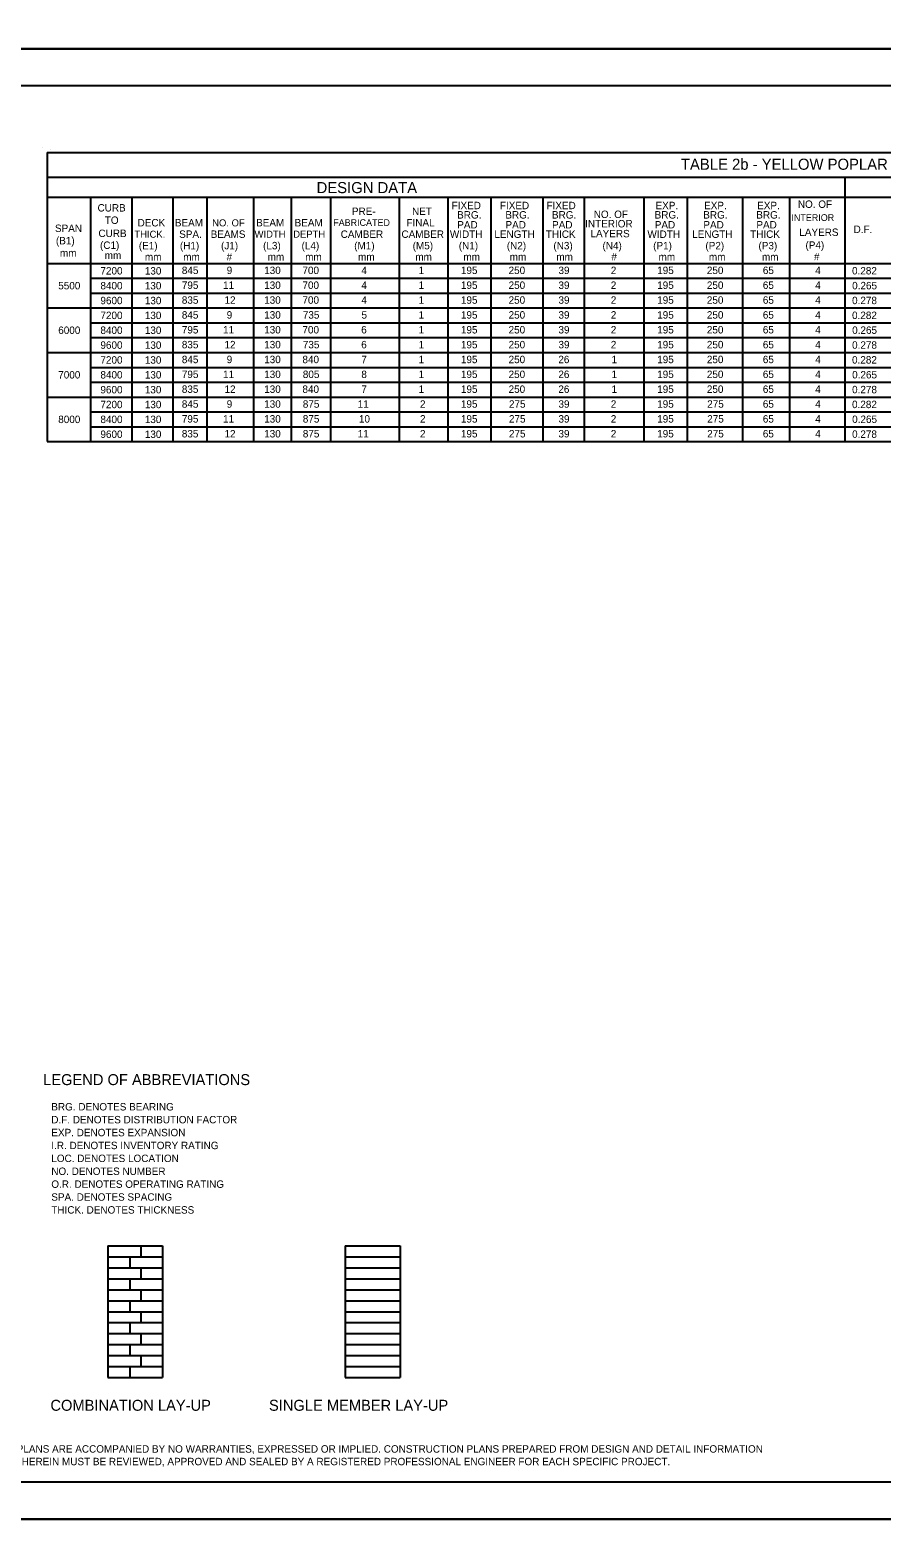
# Model space of a CAD drawing. Extents: x -5022 to -159, y 1126 to 7226.
# Drawn here: x -4612 to -4268, y 2900 to 3509 of the extents above; entities that cross this region are included whole.
import ezdxf

# ---------------------------------------------------------------- set-up
doc = ezdxf.new("R2010")
doc.units = 0
for name, color, linetype in [('2', 7, 'Continuous'), ('3', 7, 'Continuous'), ('PLT-BNDY', 7, 'Continuous')]:
    doc.layers.add(name, color=color, linetype=linetype)

msp = doc.modelspace()

# ---------------------------------------------------------------- linework, layer by layer
at = {"layer": '2'}
for p, q in [((-3855.13, 3486.81), (-4641.13, 3486.81)), ((-4607.45, 3461.87), (-4607.45, 3461.87)), ((-4604.05, 3461.29), (-4604.05, 3461.29)), ((-4580.97, 3018.24), (-4580.97, 2965.09)), ((-4580.97, 3018.24), (-4558.83, 3018.24)), ((-4567.69, 3018.24), (-4567.69, 3013.81)), ((-4558.83, 3018.24), (-4558.83, 2965.09)), ((-4485.04, 3018.24), (-4485.04, 2965.09)), ((-4485.04, 3018.24), (-4462.9, 3018.24)), ((-4462.9, 3018.24), (-4462.9, 2965.09)), ((-4580.97, 3013.81), (-4558.83, 3013.81)), ((-4580.97, 3009.38), (-4558.83, 3009.38)), ((-4572.11, 3013.81), (-4572.11, 3009.38)), ((-4567.69, 3009.38), (-4567.69, 3004.95)), ((-4485.04, 3013.81), (-4462.9, 3013.81)), ((-4485.04, 3009.38), (-4462.9, 3009.38)), ((-4580.97, 3004.95), (-4558.83, 3004.95)), ((-4572.11, 3004.95), (-4572.11, 3000.52)), ((-4485.04, 3004.95), (-4462.9, 3004.95)), ((-4580.97, 3000.52), (-4558.83, 3000.52)), ((-4567.69, 3000.52), (-4567.69, 2996.09)), ((-4485.04, 3000.52), (-4462.9, 3000.52)), ((-4580.97, 2996.09), (-4558.83, 2996.09)), ((-4580.97, 2991.66), (-4558.83, 2991.66)), ((-4572.11, 2996.09), (-4572.11, 2991.66)), ((-4567.69, 2991.66), (-4567.69, 2987.23)), ((-4485.04, 2996.09), (-4462.9, 2996.09)), ((-4485.04, 2991.66), (-4462.9, 2991.66)), ((-4580.97, 2987.23), (-4558.83, 2987.23)), ((-4572.11, 2987.23), (-4572.11, 2982.8)), ((-4485.04, 2987.23), (-4462.9, 2987.23)), ((-4580.97, 2982.8), (-4558.83, 2982.8)), ((-4580.97, 2978.37), (-4558.83, 2978.37)), ((-4572.11, 2978.37), (-4572.11, 2973.94)), ((-4567.69, 2982.8), (-4567.69, 2978.37)), ((-4485.04, 2982.8), (-4462.9, 2982.8)), ((-4485.04, 2978.37), (-4462.9, 2978.37)), ((-4580.97, 2973.94), (-4558.83, 2973.94)), ((-4567.69, 2973.94), (-4567.69, 2969.51)), ((-4485.04, 2973.94), (-4462.9, 2973.94)), ((-4580.97, 2969.51), (-4558.83, 2969.51)), ((-4572.11, 2969.51), (-4572.11, 2965.09)), ((-4485.04, 2969.51), (-4462.9, 2969.51)), ((-4580.97, 2965.09), (-4558.83, 2965.09)), ((-4485.04, 2965.09), (-4462.9, 2965.09)), ((-3855.13, 2922.81), (-4641.13, 2922.81))]:
    msp.add_line(p, q, dxfattribs=at)
at = {"layer": '3'}
for p, q in [((-4605.48, 3459.9), (-4605.48, 3343.1)), ((-4605.48, 3459.9), (-3891.16, 3459.9)), ((-4605.48, 3449.98), (-3891.16, 3449.98)), ((-4283.23, 3449.98), (-4283.23, 3343.1)), ((-4605.48, 3441.91), (-3891.16, 3441.91)), ((-4588, 3441.91), (-4588, 3343.1)), ((-4571.21, 3441.91), (-4571.21, 3343.1)), ((-4554.64, 3441.91), (-4554.64, 3343.1)), ((-4541.01, 3441.91), (-4541.01, 3343.1)), ((-4522.16, 3441.91), (-4522.16, 3343.1)), ((-4506.86, 3441.91), (-4506.86, 3343.1)), ((-4491.06, 3441.91), (-4491.06, 3343.1)), ((-4463.35, 3441.91), (-4463.35, 3343.1)), ((-4443.65, 3441.91), (-4443.65, 3343.1)), ((-4426.19, 3441.91), (-4426.19, 3343.1)), ((-4405.19, 3441.91), (-4405.19, 3343.1)), ((-4388.55, 3441.91), (-4388.55, 3343.1)), ((-4364.41, 3441.91), (-4364.41, 3343.1)), ((-4346.92, 3441.91), (-4346.92, 3343.1)), ((-4324.61, 3441.91), (-4324.61, 3343.1)), ((-4305.56, 3441.91), (-4305.56, 3343.1)), ((-4605.48, 3415.1), (-3891.16, 3415.1)), ((-4588, 3409.1), (-3891.16, 3409.1)), ((-4588, 3403.1), (-3891.16, 3403.1)), ((-4605.48, 3397.1), (-3891.16, 3397.1)), ((-4588, 3391.1), (-3891.16, 3391.1)), ((-4588, 3385.1), (-3891.16, 3385.1)), ((-4605.48, 3379.09), (-3891.16, 3379.1)), ((-4588, 3373.09), (-3891.16, 3373.1)), ((-4588, 3367.1), (-3891.16, 3367.1)), ((-4605.48, 3361.1), (-3891.16, 3361.1)), ((-4588, 3355.1), (-3891.16, 3355.1)), ((-4588, 3349.1), (-3891.16, 3349.1)), ((-4605.48, 3343.1), (-3891.16, 3343.1))]:
    msp.add_line(p, q, dxfattribs=at)
at = {"layer": 'PLT-BNDY'}
for points in [[(-4681.13, 4095.81), (-3840.13, 4095.81), (-3840.13, 3501.81), (-4681.13, 3501.81)], [(-4681.13, 3501.81), (-3840.13, 3501.81), (-3840.13, 2907.81), (-4681.13, 2907.81)], [(-4681.13, 2907.81), (-3840.13, 2907.81), (-3840.13, 2313.81), (-4681.13, 2313.81)]]:
    msp.add_lwpolyline(points, close=True, dxfattribs=at)

# ---------------------------------------------------------------- texts
at = {"layer": '2'}
for s, height, p in [('TABLE 2b - YELLOW POPLAR - SINGLE MEMBER LAY-UP  (L2)', 4.4793, (-4349.48, 3452.91)), ('DESIGN DATA', 4.4793, (-4496.64, 3443.47)), ('CURB', 3, (-4585.11, 3436.04)), ('PRE-', 3, (-4482.38, 3434.65)), ('NET', 3, (-4458.09, 3434.65)), ('FIXED', 3, (-4442.08, 3436.99)), ('BRG.', 3, (-4439.87, 3433.2)), ('FIXED', 3, (-4422.59, 3436.99)), ('BRG.', 3, (-4420.38, 3433.2)), ('FIXED', 3, (-4403.77, 3436.99)), ('BRG.', 3, (-4401.56, 3433.2)), ('NO. OF', 3, (-4384.68, 3433.43)), ('BRG.', 3, (-4360.08, 3433.2)), ('EXP.', 3, (-4359.73, 3436.99)), ('BRG.', 3, (-4340.45, 3433.2)), ('EXP.', 3, (-4340.11, 3436.99)), ('BRG.', 3, (-4319.02, 3433.2)), ('EXP.', 3, (-4318.68, 3436.99)), ('INTERIOR', 2.708, (-4304.87, 3432.25)), ('NO. OF', 3, (-4302.24, 3437.52)), ('SPAN', 3, (-4602.31, 3427.77)), ('CURB', 3, (-4584.75, 3425.74)), ('TO', 3, (-4582.18, 3431.04)), ('DECK', 3, (-4568.94, 3430.02)), ('BEAM', 3, (-4553.89, 3430.02)), ('NO. OF', 2.85, (-4538.81, 3430.04)), ('BEAM', 3, (-4521.06, 3430.02)), ('BEAM', 3, (-4505.51, 3430.02)), ('FABRICATED', 2.708, (-4489.94, 3430.22)), ('FINAL', 3, (-4460.34, 3430.02)), ('PAD', 3, (-4439.83, 3429.19)), ('PAD', 3, (-4420.34, 3429.19)), ('PAD', 3, (-4401.52, 3429.19)), ('INTERIOR', 3, (-4388.15, 3429.63)), ('LAYERS', 3, (-4386.01, 3425.63)), ('PAD', 3, (-4360.04, 3429.19)), ('PAD', 3, (-4340.41, 3429.19)), ('PAD', 3, (-4318.99, 3429.19)), ('LAYERS', 3, (-4301.65, 3426.18)), ('D.F.', 3, (-4279.74, 3427.36)), ('(B1)', 3, (-4601.93, 3422.8)), ('(C1)', 3, (-4584.13, 3420.94)), ('THICK.', 2.85, (-4570.24, 3425.45)), ('(E1)', 3, (-4568.44, 3420.77)), ('SPA.', 3, (-4552.14, 3425.4)), ('(H1)', 3, (-4551.85, 3420.77)), ('BEAMS', 3, (-4539.41, 3425.4)), ('(J1)', 3, (-4535.24, 3420.77)), ('WIDTH', 2.85, (-4521.68, 3425.47)), ('(L3)', 3, (-4518.25, 3420.77)), ('DEPTH', 2.85, (-4506.09, 3425.48)), ('(L4)', 3, (-4502.7, 3420.77)), ('CAMBER', 3, (-4486.9, 3425.4)), ('(M1)', 3, (-4481.45, 3420.77)), ('CAMBER', 3, (-4462.35, 3425.4)), ('(M5)', 3, (-4457.83, 3420.77)), ('WIDTH', 3, (-4442.79, 3425.4)), ('(N1)', 3, (-4439.2, 3420.77)), ('LENGTH', 3, (-4424.83, 3425.4)), ('(N2)', 3, (-4419.8, 3420.77)), ('THICK', 3, (-4404.05, 3425.4)), ('(N3)', 3, (-4400.99, 3420.77)), ('(N4)', 3, (-4381.15, 3420.77)), ('WIDTH', 3, (-4363, 3425.4)), ('(P1)', 3, (-4360.69, 3420.77)), ('LENGTH', 3, (-4344.91, 3425.4)), ('(P2)', 3, (-4339.58, 3420.77)), ('THICK', 3, (-4321.51, 3425.4)), ('(P3)', 3, (-4318.15, 3420.77)), ('(P4)', 3, (-4299.17, 3420.99)), ('mm', 3, (-4600.31, 3417.83)), ('mm', 3, (-4582.21, 3416.84)), ('mm', 3, (-4565.99, 3416.24)), ('mm', 3, (-4550.5, 3416.24)), ('#', 3, (-4533, 3416.24)), ('mm', 3, (-4516.4, 3416.24)), ('mm', 3, (-4501.24, 3416.24)), ('mm', 3, (-4479.88, 3416.24)), ('mm', 3, (-4456.76, 3416.24)), ('mm', 3, (-4437.33, 3416.24)), ('mm', 3, (-4418.62, 3416.24)), ('mm', 3, (-4399.8, 3416.24)), ('#', 3, (-4377.56, 3416.35)), ('mm', 3, (-4358.51, 3416.24)), ('mm', 3, (-4338.18, 3416.24)), ('mm', 3, (-4316.75, 3416.24)), ('#', 3, (-4295.73, 3416.35)), ('7200', 3, (-4583.95, 3410.6)), ('130', 3, (-4566.02, 3410.59)), ('845', 3, (-4551.07, 3410.79)), ('9', 3, (-4532.94, 3410.79)), ('130', 3, (-4517.81, 3410.79)), ('700', 3, (-4502.35, 3410.79)), ('4', 3, (-4478.55, 3410.79)), ('1', 3, (-4455.45, 3410.79)), ('195', 3, (-4438.34, 3410.79)), ('250', 3, (-4419.08, 3410.79)), ('39', 3, (-4398.94, 3410.79)), ('2', 3, (-4377.8, 3410.79)), ('195', 3, (-4359.06, 3410.79)), ('250', 3, (-4339, 3410.79)), ('65', 3, (-4316.39, 3410.79)), ('4', 3, (-4295.22, 3410.79)), ('0.282', 3, (-4280.36, 3410.63)), ('5500', 3, (-4600.99, 3404.6)), ('8400', 3, (-4583.95, 3404.6)), ('130', 3, (-4566.02, 3404.59)), ('795', 3, (-4551.07, 3404.79)), ('11', 3, (-4534.41, 3404.79)), ('130', 3, (-4517.81, 3404.79)), ('700', 3, (-4502.35, 3404.79)), ('4', 3, (-4478.55, 3404.79)), ('1', 3, (-4455.45, 3404.79)), ('195', 3, (-4438.34, 3404.79)), ('250', 3, (-4419.08, 3404.79)), ('39', 3, (-4398.94, 3404.79)), ('2', 3, (-4377.8, 3404.79)), ('195', 3, (-4359.06, 3404.79)), ('250', 3, (-4339, 3404.79)), ('65', 3, (-4316.39, 3404.79)), ('4', 3, (-4295.22, 3404.79)), ('0.265', 3, (-4280.31, 3404.63)), ('9600', 3, (-4583.95, 3398.6)), ('130', 3, (-4566.02, 3398.59)), ('835', 3, (-4551.07, 3398.79)), ('12', 3, (-4533.84, 3398.79)), ('130', 3, (-4517.81, 3398.79)), ('700', 3, (-4502.35, 3398.79)), ('4', 3, (-4478.55, 3398.79)), ('1', 3, (-4455.45, 3398.79)), ('195', 3, (-4438.34, 3398.79)), ('250', 3, (-4419.08, 3398.79)), ('39', 3, (-4398.94, 3398.79)), ('2', 3, (-4377.8, 3398.79)), ('195', 3, (-4359.06, 3398.79)), ('250', 3, (-4339, 3398.79)), ('65', 3, (-4316.39, 3398.79)), ('4', 3, (-4295.22, 3398.79)), ('0.278', 3, (-4280.34, 3398.63)), ('7200', 3, (-4583.95, 3392.6)), ('130', 3, (-4566.02, 3392.6)), ('845', 3, (-4551.07, 3392.79)), ('9', 3, (-4532.94, 3392.79)), ('130', 3, (-4517.81, 3392.79)), ('735', 3, (-4502.2, 3392.79)), ('5', 3, (-4478.51, 3392.79)), ('1', 3, (-4455.45, 3392.79)), ('195', 3, (-4438.34, 3392.79)), ('250', 3, (-4419.08, 3392.79)), ('39', 3, (-4398.94, 3392.79)), ('2', 3, (-4377.8, 3392.79)), ('195', 3, (-4359.06, 3392.79)), ('250', 3, (-4339, 3392.79)), ('65', 3, (-4316.39, 3392.79)), ('4', 3, (-4295.22, 3392.79)), ('0.282', 3, (-4280.36, 3392.63)), ('6000', 3, (-4600.99, 3386.6)), ('8400', 3, (-4583.95, 3386.6)), ('130', 3, (-4566.02, 3386.6)), ('795', 3, (-4551.07, 3386.79)), ('11', 3, (-4534.41, 3386.79)), ('130', 3, (-4517.81, 3386.79)), ('700', 3, (-4502.35, 3386.79)), ('6', 3, (-4478.62, 3386.79)), ('1', 3, (-4455.45, 3386.79)), ('195', 3, (-4438.34, 3386.79)), ('250', 3, (-4419.08, 3386.79)), ('39', 3, (-4398.94, 3386.79)), ('2', 3, (-4377.8, 3386.79)), ('195', 3, (-4359.06, 3386.79)), ('250', 3, (-4339, 3386.79)), ('65', 3, (-4316.39, 3386.79)), ('4', 3, (-4295.22, 3386.79)), ('0.265', 3, (-4280.31, 3386.63)), ('9600', 3, (-4583.95, 3380.6)), ('130', 3, (-4566.02, 3380.59)), ('835', 3, (-4551.07, 3380.79)), ('12', 3, (-4533.84, 3380.79)), ('130', 3, (-4517.81, 3380.79)), ('735', 3, (-4502.2, 3380.79)), ('6', 3, (-4478.62, 3380.79)), ('1', 3, (-4455.45, 3380.79)), ('195', 3, (-4438.34, 3380.79)), ('250', 3, (-4419.08, 3380.79)), ('39', 3, (-4398.94, 3380.79)), ('2', 3, (-4377.8, 3380.79)), ('195', 3, (-4359.06, 3380.79)), ('250', 3, (-4339, 3380.79)), ('65', 3, (-4316.39, 3380.79)), ('4', 3, (-4295.22, 3380.79)), ('0.278', 3, (-4280.34, 3380.63)), ('7200', 3, (-4583.95, 3374.6)), ('130', 3, (-4566.02, 3374.59)), ('845', 3, (-4551.07, 3374.79)), ('9', 3, (-4532.94, 3374.79)), ('130', 3, (-4517.81, 3374.79)), ('840', 3, (-4502.35, 3374.79)), ('7', 3, (-4478.56, 3374.79)), ('1', 3, (-4455.45, 3374.79)), ('195', 3, (-4438.34, 3374.79)), ('250', 3, (-4419.08, 3374.79)), ('26', 3, (-4398.99, 3374.79)), ('1', 3, (-4377.52, 3374.79)), ('195', 3, (-4359.06, 3374.79)), ('250', 3, (-4339, 3374.79)), ('65', 3, (-4316.39, 3374.79)), ('4', 3, (-4295.22, 3374.79)), ('0.282', 3, (-4280.36, 3374.63)), ('7000', 3, (-4600.99, 3368.59)), ('8400', 3, (-4583.95, 3368.6)), ('130', 3, (-4566.02, 3368.59)), ('795', 3, (-4551.07, 3368.79)), ('11', 3, (-4534.41, 3368.79)), ('130', 3, (-4517.81, 3368.79)), ('805', 3, (-4502.2, 3368.79)), ('8', 3, (-4478.56, 3368.79)), ('1', 3, (-4455.45, 3368.79)), ('195', 3, (-4438.34, 3368.79)), ('250', 3, (-4419.08, 3368.79)), ('26', 3, (-4398.99, 3368.79)), ('1', 3, (-4377.52, 3368.79)), ('195', 3, (-4359.06, 3368.79)), ('250', 3, (-4339, 3368.79)), ('65', 3, (-4316.39, 3368.79)), ('4', 3, (-4295.22, 3368.79)), ('0.265', 3, (-4280.31, 3368.63)), ('9600', 3, (-4583.95, 3362.59)), ('130', 3, (-4566.02, 3362.59)), ('835', 3, (-4551.07, 3362.79)), ('12', 3, (-4533.84, 3362.79)), ('130', 3, (-4517.81, 3362.79)), ('840', 3, (-4502.35, 3362.79)), ('7', 3, (-4478.56, 3362.79)), ('1', 3, (-4455.45, 3362.79)), ('195', 3, (-4438.34, 3362.79)), ('250', 3, (-4419.08, 3362.79)), ('26', 3, (-4398.99, 3362.79)), ('1', 3, (-4377.52, 3362.79)), ('195', 3, (-4359.06, 3362.79)), ('250', 3, (-4339, 3362.79)), ('65', 3, (-4316.39, 3362.79)), ('4', 3, (-4295.22, 3362.79)), ('0.278', 3, (-4280.34, 3362.63)), ('7200', 3, (-4583.95, 3356.6)), ('130', 3, (-4566.02, 3356.59)), ('845', 3, (-4551.07, 3356.79)), ('9', 3, (-4532.94, 3356.79)), ('130', 3, (-4517.81, 3356.79)), ('875', 3, (-4502.2, 3356.79)), ('11', 3, (-4480.03, 3356.79)), ('2', 3, (-4454.87, 3356.79)), ('195', 3, (-4438.34, 3356.79)), ('275', 3, (-4418.94, 3356.79)), ('39', 3, (-4398.94, 3356.79)), ('2', 3, (-4377.8, 3356.79)), ('195', 3, (-4359.06, 3356.79)), ('275', 3, (-4338.86, 3356.79)), ('65', 3, (-4316.39, 3356.79)), ('4', 3, (-4295.22, 3356.79)), ('0.282', 3, (-4280.36, 3356.63)), ('8000', 3, (-4600.99, 3350.59)), ('8400', 3, (-4583.95, 3350.59)), ('130', 3, (-4566.02, 3350.59)), ('795', 3, (-4551.07, 3350.79)), ('11', 3, (-4534.41, 3350.79)), ('130', 3, (-4517.81, 3350.79)), ('875', 3, (-4502.2, 3350.79)), ('10', 3, (-4479.54, 3350.79)), ('2', 3, (-4454.87, 3350.79)), ('195', 3, (-4438.34, 3350.79)), ('275', 3, (-4418.94, 3350.79)), ('39', 3, (-4398.94, 3350.79)), ('2', 3, (-4377.8, 3350.79)), ('195', 3, (-4359.06, 3350.79)), ('275', 3, (-4338.86, 3350.79)), ('65', 3, (-4316.39, 3350.79)), ('4', 3, (-4295.22, 3350.79)), ('0.265', 3, (-4280.31, 3350.63)), ('9600', 3, (-4583.95, 3344.59)), ('130', 3, (-4566.02, 3344.59)), ('835', 3, (-4551.07, 3344.79)), ('12', 3, (-4533.84, 3344.79)), ('130', 3, (-4517.81, 3344.79)), ('875', 3, (-4502.2, 3344.79)), ('11', 3, (-4480.03, 3344.79)), ('2', 3, (-4454.87, 3344.79)), ('195', 3, (-4438.34, 3344.79)), ('275', 3, (-4418.94, 3344.79)), ('39', 3, (-4398.94, 3344.79)), ('2', 3, (-4377.8, 3344.79)), ('195', 3, (-4359.06, 3344.79)), ('275', 3, (-4338.86, 3344.79)), ('65', 3, (-4316.39, 3344.79)), ('4', 3, (-4295.22, 3344.79)), ('0.278', 3, (-4280.34, 3344.63)), ('LEGEND OF ABBREVIATIONS', 4.4293, (-4607.08, 3083.18)), ('BRG. DENOTES BEARING', 3.0001, (-4603.79, 3072.94)), ('D.F. DENOTES DISTRIBUTION FACTOR', 3.0001, (-4603.79, 3067.73)), ('EXP. DENOTES EXPANSION', 3.0001, (-4603.79, 3062.52)), ('I.R. DENOTES INVENTORY RATING', 3.0001, (-4603.79, 3057.31)), ('LOC. DENOTES LOCATION', 3.0001, (-4603.79, 3052.1)), ('NO. DENOTES NUMBER', 3.0001, (-4603.79, 3046.89)), ('SPA. DENOTES SPACING', 3.0001, (-4603.79, 3036.48)), ('O.R. DENOTES OPERATING RATING', 3.0001, (-4603.79, 3041.69)), ('THICK. DENOTES THICKNESS', 3.0001, (-4603.79, 3031.27)), ('COMBINATION LAY-UP', 4.4293, (-4604.15, 2951.63)), ('SINGLE MEMBER LAY-UP', 4.4293, (-4515.87, 2951.63)), ('THESE PLANS ARE ACCOMPANIED BY NO WARRANTIES, EXPRESSED OR IMPLIED. CONSTRUCTION PLANS PREPARED FROM DESIGN AND DETAIL INFORMATION', 3.00008, (-4632.24, 2934.72)), ('SHOWN HEREIN MUST BE REVIEWED, APPROVED AND SEALED BY A REGISTERED PROFESSIONAL ENGINEER FOR EACH SPECIFIC PROJECT.', 3.00008, (-4632.24, 2929.63))]:
    msp.add_text(s, height=height, dxfattribs=at).set_placement(p)

doc.saveas('drawing.dxf')
